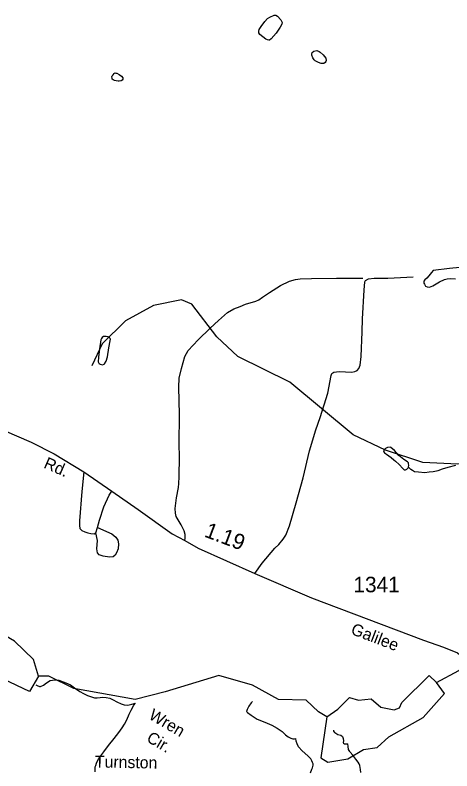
# Model space of a CAD drawing. Extents: x 2082433 to 2279600, y 546599 to 755198.
# Drawn here: x 2181280 to 2184792, y 631325 to 637397 of the extents above; entities that cross this region are included whole.
import ezdxf

# ---------------------------------------------------------------- set-up
doc = ezdxf.new("R2010")
doc.units = 0
for name, color, linetype in [('Exist Hydrographic Creek Single Shore', 7, 'Continuous'), ('Exist Hydrographic Lake Shore', 7, 'Continuous'), ('Exist Hydrographic Misc Water Feature', 7, 'Continuous'), ('Exist Road Non-System Type 51', 7, 'Continuous'), ('Exist Road Non-System Type 51 Label', 7, 'Continuous'), ('Exist Road Secondary Mileage Hundredths English Label', 7, 'Continuous'), ('Exist Road Secondary Type 51 Attributed', 7, 'Continuous'), ('Exist Road Secondary Type 51 Label', 7, 'Continuous'), ('Exist Road Secondary Type 51 Number Label', 7, 'Continuous')]:
    doc.layers.add(name, color=color, linetype=linetype)

msp = doc.modelspace()

# ---------------------------------------------------------------- linework, layer by layer
at = {"layer": 'Exist Hydrographic Creek Single Shore'}
for points in [[(2184668.8, 632035.4), (2184847.6, 632133), (2184937.9, 632193.9), (2184978.8, 632234.1), (2184971.9, 632304.9), (2184988, 632392.7), (2185063.8, 632468.8), (2185174.1, 632508.8), (2185724.2, 632294.2), (2185933.2, 632286.7), (2186132.1, 632371.2)], [(2183787.1, 631759.6), (2183720.5, 631801.1), (2183619.4, 631893.3), (2183398.3, 631899.2), (2183188.9, 632014.9), (2182919.4, 632092.5), (2182486, 631959.8), (2182245.1, 631899.1), (2181753.1, 631987.9), (2181552, 632087), (2181469.1, 632085.4)]]:
    msp.add_lwpolyline(points, dxfattribs=at)
at = {"layer": 'Exist Hydrographic Lake Shore'}
for points in [[(2181469.1, 632085.4), (2181395.1, 631962.3), (2181186, 632061.7), (2180734, 632431.7), (2180492.1, 632580.9), (2180274.1, 632762.5), (2180157, 632896.1), (2180089.1, 633045.1), (2180063.1, 633196.4)], [(2181469.1, 632085.4), (2181427.1, 632220.8), (2181276, 632368.2), (2180875.1, 632599.4), (2180665.1, 632780.7)], [(2183787.1, 631759.6), (2183875.7, 631820.1), (2183968, 631913.8), (2184039.8, 631894.8), (2184144.1, 631903.2), (2184221.4, 631837.7), (2184327.5, 631817.2), (2184371.5, 631833.3), (2184390.5, 631874.3), (2184608.7, 632092.5), (2184668.8, 632035.4)], [(2184192.1, 631514), (2184284.3, 631599), (2184561.1, 631753.7), (2184733.2, 631946.1), (2184668.8, 632035.4)], [(2183787.1, 631759.6), (2183738.8, 631430.6), (2183794.4, 631395.4), (2183954.8, 631421.8), (2184080.8, 631497.9), (2184192.1, 631514)]]:
    msp.add_lwpolyline(points, dxfattribs=at)
at = {"layer": 'Exist Hydrographic Misc Water Feature'}
for points in [[(2183379, 637252.7), (2183339.4, 637206.7), (2183325.5, 637196.7), (2183319.1, 637196.4), (2183309.1, 637198.3), (2183295.3, 637204.5), (2183249, 637240.3), (2183241, 637254), (2183239.2, 637268.1), (2183242.8, 637280.1), (2183258.8, 637304.1), (2183288.4, 637344.2), (2183310.3, 637368.5), (2183327.9, 637380.4), (2183362.2, 637396.8), (2183375.7, 637396.7), (2183390.3, 637388.9), (2183416.3, 637359), (2183426.2, 637337.2), (2183424.7, 637323.2), (2183412.6, 637299.1), (2183379, 637252.7)], [(2183755.7, 637076.9), (2183778, 637051.3), (2183781.9, 637033.2), (2183779.7, 637025.1), (2183772.1, 637015.2), (2183762.2, 637009), (2183740.1, 637007.1), (2183720.2, 637015), (2183691.7, 637030.6), (2183683.7, 637038.7), (2183673.7, 637052.4), (2183665.9, 637076.3), (2183665.9, 637086.5), (2183669.6, 637096.4), (2183681.5, 637106.8), (2183705.4, 637112.9), (2183725.3, 637105), (2183733.7, 637098.9), (2183755.7, 637076.9)], [(2182117.3, 636920.1), (2182134.9, 636906.1), (2182145.2, 636894), (2182147.3, 636888), (2182147.5, 636881.9), (2182141.5, 636874.2), (2182131.5, 636870.1), (2182117.7, 636866.1), (2182107.5, 636866), (2182093.3, 636867.8), (2182079.6, 636871.9), (2182067.3, 636877.8), (2182061.5, 636881.5), (2182059.5, 636889.5), (2182057.2, 636901.6), (2182059.7, 636907.7), (2182067.3, 636917.6), (2182076.9, 636927.8), (2182083.1, 636931.8), (2182089, 636931.7), (2182097.2, 636930), (2182117.3, 636920.1)], [(2184912.8, 635374), (2184772.9, 635361.4), (2184640.9, 635346.5), (2184629.2, 635330.4), (2184607.3, 635302.5), (2184591.5, 635284.6), (2184575.5, 635270.4), (2184567.5, 635258.2), (2184567.7, 635244.4), (2184571.6, 635234.5), (2184580, 635220.2), (2184593.7, 635214.5), (2184611.8, 635212.6), (2184637.8, 635220.8), (2184693.4, 635253), (2184733.8, 635273.2), (2184753.5, 635277.2), (2184777.7, 635279.6), (2184821.5, 635277.8)], [(2186125.1, 633647.3), (2185874.1, 633793.5), (2185666.2, 633850.2), (2184841.1, 633788.3), (2184558.1, 633803.8), (2184258.1, 633901.8), (2183999.1, 634025.1), (2183488.1, 634448.8), (2183071, 634654.1), (2182903.1, 634811.7), (2182702.1, 635074.9), (2182618.1, 635109.4), (2182394.1, 635064.8), (2182169, 634941.4), (2181979.1, 634755), (2181897.1, 634579.6)], [(2182039, 634804.3), (2182026.9, 634812.3), (2182010.9, 634814.3), (2181994.7, 634815.9), (2181990.8, 634816.1), (2181981.2, 634808.2), (2181973.4, 634800.1), (2181969.3, 634788.1), (2181959.6, 634715.8), (2181950.2, 634647.8), (2181947.9, 634612.1), (2181952.2, 634601.7), (2181954.1, 634598.2), (2181964.1, 634592.2), (2181982.4, 634586.2), (2181996.1, 634592.2), (2181998, 634596.4), (2182011.9, 634616.2), (2182024, 634652.5), (2182033.4, 634724.5), (2182045.3, 634780.3), (2182047.2, 634794.2), (2182045.3, 634798.1), (2182039, 634804.3)], [(2184444, 633766.2), (2184445.9, 633782.1), (2184443.6, 633792.2), (2184442, 633800.1), (2184435.6, 633808), (2184405.9, 633827.9), (2184365.5, 633859.5), (2184331.5, 633899.5), (2184301.3, 633923.2), (2184295.4, 633925.3), (2184275.5, 633923), (2184257.2, 633915.2), (2184247.4, 633905)], [(2184247.4, 633905), (2184241.4, 633896.9), (2184243.5, 633888.9), (2184251.5, 633881.2), (2184267.3, 633869.1), (2184303.4, 633843.4), (2184325.9, 633825.4), (2184339.7, 633813.5), (2184368.2, 633787.7), (2184397.7, 633754.1), (2184408, 633744), (2184418.2, 633744.1), (2184429.9, 633748), (2184442, 633762), (2184444, 633766.2)], [(2184444, 633766.2), (2184457.8, 633752.3), (2184461.7, 633750.1), (2184476.2, 633740.2), (2184492.4, 633730.4), (2184524, 633726.5), (2184574, 633723), (2184608.3, 633727.2), (2184641.7, 633731.4), (2184681.9, 633739.6), (2184717.8, 633751.6), (2184761.9, 633766), (2184823.6, 633782.2)], [(2181447, 632017.9), (2181457, 632012), (2181474.9, 632004.4), (2181484.7, 632004.1), (2181508.9, 632014.3), (2181532.7, 632032.6), (2181562.6, 632050.8), (2181580.7, 632055), (2181602.6, 632056.9), (2181630.5, 632053.1), (2181686.7, 632033.2), (2181724.6, 632017.8), (2181758.9, 631993.9), (2181801.1, 631964.1), (2181829.2, 631946.4), (2181861.2, 631932.3), (2181895.4, 631920.6), (2181919.2, 631913), (2181939.1, 631912.8), (2181965, 631915), (2181981.2, 631917), (2182011.3, 631915.3), (2182041.4, 631909.5), (2182069.5, 631897.5), (2182097.2, 631879.9), (2182131.7, 631863.8), (2182157.5, 631856.3), (2182185.4, 631854.5), (2182219.4, 631860.7), (2182247.5, 631870.7)], [(2181925, 631317.1), (2181924.4, 631341.2), (2181924.4, 631357), (2181928.5, 631368.9), (2181934, 631387.1), (2181942.2, 631405), (2181953.9, 631425.1), (2181993.7, 631479.5), (2182031.2, 631529.4), (2182077.1, 631585.7), (2182114.6, 631634), (2182140.5, 631672.3), (2182158.5, 631702), (2182178.4, 631736.3), (2182197.9, 631782.4), (2182213.5, 631814.5), (2182235.6, 631852.6), (2182247.5, 631870.7)], [(2183189.1, 631881.7), (2183177.2, 631871.7), (2183159.2, 631845.6), (2183145.2, 631817.8), (2183141.8, 631803.7), (2183147.7, 631793.5), (2183177.6, 631771.9), (2183227.5, 631742.1), (2183287.8, 631716.7), (2183343.7, 631692.9), (2183388.2, 631669.1), (2183428.2, 631641.2), (2183454.7, 631615.3), (2183476.4, 631597.8), (2183498.3, 631587.6), (2183512.7, 631583.8), (2183520.3, 631583.8), (2183526.2, 631583.8), (2183538.5, 631586)], [(2183840.2, 631651.5), (2183840.2, 631643.4), (2183848.2, 631633.7), (2183858.2, 631627.7), (2183876.3, 631617.7), (2183900.2, 631612), (2183912.3, 631602.1), (2183918.5, 631586.2), (2183920.5, 631568), (2183918.3, 631554.2), (2183920.7, 631548.1), (2183928.5, 631544.1), (2183954.6, 631542.2)], [(2183654.2, 631310.6), (2183666.1, 631338.8), (2183671.8, 631350.9), (2183675.7, 631371), (2183675.5, 631382.8), (2183671.2, 631392.7), (2183665.5, 631406.6), (2183657.5, 631422.8), (2183633.5, 631446.7), (2183589, 631486.3), (2183559, 631520), (2183546.9, 631542.1), (2183538.7, 631564.1), (2183538.5, 631586)], [(2183971, 631480.5), (2183960.9, 631496.2), (2183956.8, 631522.4), (2183954.6, 631542.2)], [(2184059.6, 631313), (2184057.7, 631336.8), (2184051.6, 631368.9), (2184047.5, 631382.9), (2184039.5, 631396.7), (2184021, 631420.6), (2183995, 631450.5), (2183973, 631476.6), (2183971, 631480.5)]]:
    msp.add_lwpolyline(points, dxfattribs=at)
at = {"layer": 'Exist Road Non-System Type 51'}
msp.add_line((2181930.4, 633236.8), (2181943.7, 633279.4), dxfattribs=at)
for points in [[(2182644, 633174.9), (2182646.2, 633193.7), (2182646.2, 633223.6), (2182638.5, 633253.4), (2182614.1, 633303.2), (2182575.4, 633368.5), (2182569.9, 633395), (2182566.5, 633433.8), (2182576.5, 633518.4), (2182594.2, 633601.4), (2182596.4, 633633.4), (2182599.7, 633686.5), (2182603.1, 633849.7), (2182599.7, 633947.1), (2182603.1, 634188.8), (2182595.3, 634408.4), (2182598.6, 634480.8), (2182618.5, 634558.3), (2182644, 634655.6), (2182671.6, 634703.8), (2182751.3, 634787.8), (2182847.5, 634881.9), (2182915, 634944.4), (2182989.1, 635007.4), (2183040, 635037.3), (2183088.7, 635057.2), (2183133, 635074.9), (2183214.8, 635099.8), (2183240.3, 635108.7), (2183269, 635129.7), (2183325.5, 635169.5), (2183412.8, 635223.7), (2183487, 635258.6), (2183533.4, 635272.9), (2183571, 635277.4), (2183664, 635279.6), (2183863.1, 635284.6), (2184076.6, 635283.5)], [(2183207.1, 632911), (2183266.8, 632994), (2183367.5, 633115.7), (2183399.6, 633142.8), (2183436.1, 633186), (2183457.1, 633219.1), (2183487, 633294.4), (2183541.2, 633477.5), (2183596.5, 633678.8), (2183647.4, 633897.3), (2183697.2, 634064.9), (2183733.7, 634165.6), (2183765.7, 634265.7), (2183794.5, 634360.8), (2183822.2, 634500.8), (2183827.7, 634518.5), (2183842.1, 634528.4), (2183885.2, 634532.8), (2183988.1, 634529.5), (2184012.4, 634533.9), (2184031.3, 634542.8), (2184044.5, 634557.2), (2184054.5, 634583.7), (2184063.3, 634653.4), (2184070, 634853.1), (2184073.3, 634956), (2184086.6, 635186.7), (2184092.1, 635253.6), (2184098.7, 635265.7), (2184122, 635277.9), (2184166.2, 635282.3), (2184278, 635284.6), (2184481.5, 635294)], [(2181832, 633727.5), (2181815.4, 633569.3), (2181797.7, 633333.6), (2181796.6, 633295.5), (2181801, 633272.2), (2181817.6, 633255.6), (2181840.8, 633245.7), (2181864.1, 633236.8), (2181889.5, 633231.3), (2181914.9, 633230.2), (2181930.4, 633236.8)], [(2181943.7, 633279.4), (2181959.2, 633340.3), (2181992.4, 633445.4), (2182036.6, 633540), (2182057.7, 633573.1)], [(2181943.7, 633279.4), (2182058.8, 633228.5), (2182089.7, 633203.1), (2182106.3, 633177.7), (2182110.8, 633148.9), (2182107.4, 633110.2), (2182096.4, 633077), (2182085.3, 633057.1), (2182069.8, 633044.9), (2182040, 633042.7), (2181986.9, 633050.4), (2181954.8, 633060.4), (2181942.6, 633078.1), (2181937.1, 633109.1), (2181941.5, 633176.5), (2181930.4, 633236.8)]]:
    msp.add_lwpolyline(points, dxfattribs=at)
at = {"layer": 'Exist Road Secondary Type 51 Attributed'}
msp.add_lwpolyline([(2180990.1, 634145.1), (2181408.3, 633965.3), (2181595.2, 633872.4), (2181832, 633727.5), (2182057.7, 633573.1), (2182270.4, 633425.8), (2182542.5, 633228.9), (2182644, 633174.9), (2182752.8, 633113.7), (2183207.1, 632911), (2183662.9, 632716.3), (2184563.7, 632376.6), (2184724.1, 632318.8), (2184836.2, 632273.3), (2184932.4, 632192.8)], dxfattribs=at)

# ---------------------------------------------------------------- texts
at = {"layer": 'Exist Road Non-System Type 51 Label'}
for s, rotation, p in [('Wren', 329.72577, (2182347, 631747.9)), ('Cir.', 329.72577, (2182329.8, 631566.2)), ('Turnston', 358.90805, (2181921.4, 631353.3))]:
    msp.add_text(s, height=95, rotation=rotation, dxfattribs=at).set_placement(p)
at = {"layer": 'Exist Road Secondary Mileage Hundredths English Label'}
msp.add_text('1.19', height=125, rotation=339.24535, dxfattribs=at).set_placement((2182794.8, 633209))
at = {"layer": 'Exist Road Secondary Type 51 Label'}
for s, rotation, p in [('Rd.', 336.34165, (2181503.2, 633763)), ('Galilee', 339.05998, (2183972.9, 632427.4))]:
    msp.add_text(s, height=95, rotation=rotation, dxfattribs=at).set_placement(p)
at = {"layer": 'Exist Road Secondary Type 51 Number Label'}
msp.add_text('1341', height=125, dxfattribs=at).set_placement((2184000.4, 632760.1))

doc.saveas('drawing.dxf')
